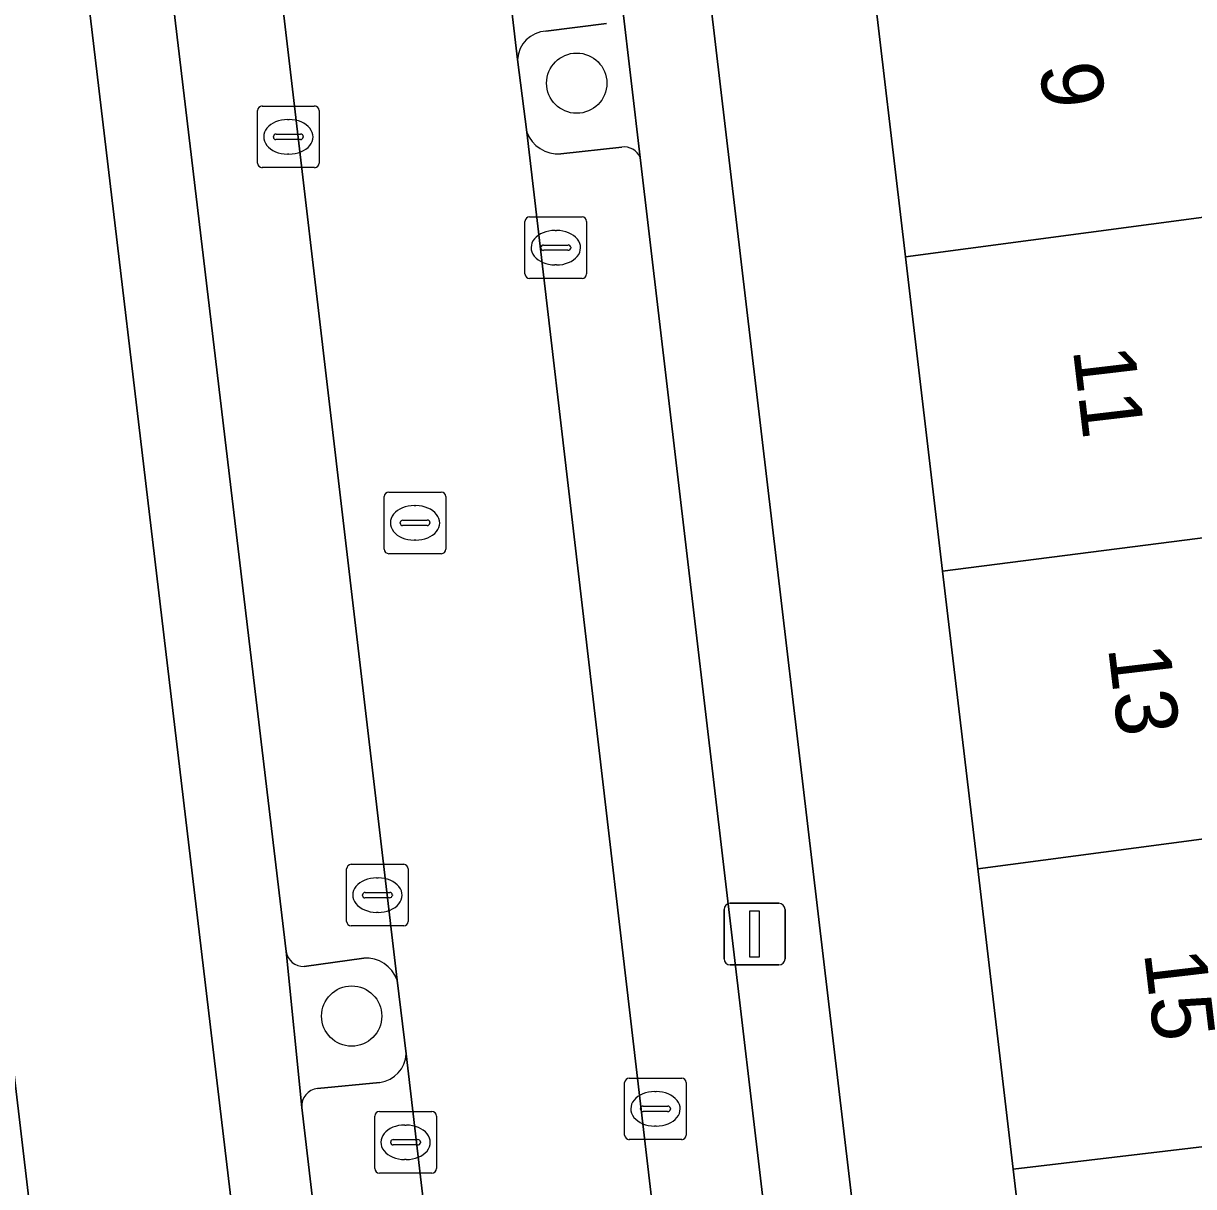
# Model space of a CAD drawing. Extents: x 162250 to 162661, y 380743 to 381606.
# Drawn here: x 162446.47 to 162465.47, y 381068.12 to 381087 of the extents above; entities that cross this region are included whole.
import ezdxf

# ---------------------------------------------------------------- set-up
doc = ezdxf.new("R2010")
doc.units = 0
for name, color, linetype in [('IMGEO_Boom', 7, 'Continuous'), ('IMGEO_Erf', 7, 'Continuous'), ('IMGEO_Groenvoorziening', 7, 'Continuous'), ('IMGEO_Kolk', 7, 'Continuous'), ('IMGEO_Lichtmast', 7, 'Continuous'), ('IMGEO_Pand', 7, 'Continuous'), ('IMGEO_Pand_nummerreeks', 7, 'Continuous'), ('IMGEO_Parkeervlak_open', 7, 'Continuous'), ('IMGEO_Rijbaan_lokaal_open', 7, 'Continuous'), ('IMGEO_Rioolput', 7, 'Continuous'), ('IMGEO_Voetpad_open', 7, 'Continuous')]:
    doc.layers.add(name, color=color, linetype=linetype)

msp = doc.modelspace()

# ---------------------------------------------------------------- linework, layer by layer
at = {"layer": 'IMGEO_Boom'}
for centre in [(162455.456, 381086.033), (162451.803, 381070.891)]:
    msp.add_circle(centre, 0.489, dxfattribs=at)
at = {"layer": 'IMGEO_Erf'}
for points in [[(162465.473, 381043.58), (162464.907, 381048.38), (162464.312, 381053.418), (162463.71, 381058.519), (162463.144, 381063.31), (162462.543, 381068.404), (162461.968, 381073.281), (162461.397, 381078.111), (162460.795, 381083.216), (162460.216, 381088.123), (162459.616, 381093.204), (162459.036, 381098.119), (162458.446, 381103.113), (162457.866, 381108.03), (162455.21, 381107.834), (162462.62, 381045.107), (162467.864, 381000)], [(162457.834, 381000), (162450.879, 381059.205), (162445.423, 381105.014)], [(162442.256, 381104.637), (162442.854, 381099.538), (162443.415, 381094.753), (162443.98, 381089.943), (162444.584, 381084.793), (162445.165, 381079.841), (162445.754, 381074.817), (162446.326, 381069.944), (162446.912, 381064.945), (162447.489, 381060.029), (162448.075, 381055.028), (162448.666, 381049.988), (162449.259, 381044.932), (162449.836, 381040.015), (162450.423, 381035.011)]]:
    msp.add_lwpolyline(points, dxfattribs=at)
at = {"layer": 'IMGEO_Groenvoorziening'}
for points in [[(162456.488, 381084.828), (162456.195, 381087.318)], [(162455.94, 381087.003), (162454.957, 381086.876)], [(162454.497, 381086.417), (162454.647, 381085.239)], [(162455.198, 381084.887), (162456.19, 381084.996)], [(162450.737, 381071.94), (162450.994, 381069.409)], [(162451.998, 381071.83), (162451.034, 381071.697)], [(162452.689, 381070.28), (162452.539, 381071.475)], [(162451.248, 381069.716), (162452.262, 381069.813)]]:
    msp.add_lwpolyline(points, dxfattribs=at)
for centre, radius, start, end in [((162454.972, 381086.401), 0.475, 91.8302, 178.0451), ((162455.157, 381085.43), 0.545, 200.5421, 274.3139), ((162456.222, 381084.705), 0.293, 24.8931, 96.2819), ((162451.023, 381071.987), 0.29, 189.29, 272.1312), ((162452.039, 381071.303), 0.529, 19.0046, 94.4502), ((162452.191, 381070.307), 0.499, 278.1746, 356.9491), ((162451.278, 381069.433), 0.285, 95.9638, 184.8301)]:
    msp.add_arc(centre, radius, start, end, dxfattribs=at)
at = {"layer": 'IMGEO_Kolk'}
for p, q in [((162450.349, 381085.662), (162451.201, 381085.662)), ((162450.274, 381084.736), (162450.274, 381085.588)), ((162450.762, 381085.442), (162450.787, 381085.442)), ((162451.275, 381085.588), (162451.275, 381084.736)), ((162450.533, 381085.156), (162450.533, 381085.168)), ((162450.971, 381085.119), (162450.573, 381085.119)), ((162450.576, 381085.205), (162450.974, 381085.205)), ((162451.017, 381085.168), (162451.017, 381085.156)), ((162450.785, 381084.882), (162450.76, 381084.882)), ((162451.201, 381084.662), (162450.349, 381084.662)), ((162454.616, 381082.937), (162454.616, 381083.789)), ((162454.691, 381083.863), (162455.543, 381083.863)), ((162455.617, 381083.789), (162455.617, 381082.937)), ((162455.104, 381083.643), (162455.129, 381083.643)), ((162454.875, 381083.357), (162454.875, 381083.369)), ((162454.918, 381083.406), (162455.316, 381083.406)), ((162455.359, 381083.369), (162455.359, 381083.357)), ((162455.313, 381083.32), (162454.915, 381083.32)), ((162455.127, 381083.083), (162455.102, 381083.083)), ((162455.543, 381082.863), (162454.691, 381082.863)), ((162451.795, 381073.354), (162452.647, 381073.354)), ((162451.72, 381072.428), (162451.72, 381073.28)), ((162452.208, 381073.134), (162452.233, 381073.134)), ((162452.721, 381073.28), (162452.721, 381072.428)), ((162451.979, 381072.848), (162451.979, 381072.86)), ((162452.417, 381072.811), (162452.019, 381072.811)), ((162452.022, 381072.897), (162452.42, 381072.897)), ((162452.463, 381072.86), (162452.463, 381072.848)), ((162452.231, 381072.574), (162452.206, 381072.574)), ((162452.647, 381072.354), (162451.795, 381072.354)), ((162456.309, 381069.885), (162457.161, 381069.885)), ((162456.234, 381068.959), (162456.234, 381069.811)), ((162457.235, 381069.811), (162457.235, 381068.959)), ((162456.722, 381069.665), (162456.747, 381069.665)), ((162452.252, 381069.342), (162453.104, 381069.342)), ((162456.493, 381069.379), (162456.493, 381069.391)), ((162456.931, 381069.342), (162456.533, 381069.342)), ((162456.536, 381069.428), (162456.934, 381069.428)), ((162456.977, 381069.391), (162456.977, 381069.379)), ((162452.177, 381068.416), (162452.177, 381069.268)), ((162452.665, 381069.122), (162452.69, 381069.122)), ((162453.178, 381069.268), (162453.178, 381068.416)), ((162456.745, 381069.105), (162456.72, 381069.105)), ((162452.436, 381068.836), (162452.436, 381068.848)), ((162452.874, 381068.799), (162452.476, 381068.799)), ((162452.479, 381068.885), (162452.877, 381068.885)), ((162452.92, 381068.848), (162452.92, 381068.836)), ((162457.161, 381068.885), (162456.309, 381068.885)), ((162452.688, 381068.562), (162452.663, 381068.562)), ((162453.104, 381068.342), (162452.252, 381068.342))]:
    msp.add_line(p, q, dxfattribs=at)
for points in [[(162450.349, 381085.662), (162451.201, 381085.662)], [(162450.274, 381084.736), (162450.274, 381085.588)], [(162451.275, 381085.588), (162451.275, 381084.736)], [(162451.201, 381084.662), (162450.349, 381084.662)], [(162454.616, 381082.937), (162454.616, 381083.789)], [(162454.691, 381083.863), (162455.543, 381083.863)], [(162455.617, 381083.789), (162455.617, 381082.937)], [(162455.543, 381082.863), (162454.691, 381082.863)], [(162451.795, 381073.354), (162452.647, 381073.354)], [(162451.72, 381072.428), (162451.72, 381073.28)], [(162452.721, 381073.28), (162452.721, 381072.428)], [(162452.647, 381072.354), (162451.795, 381072.354)], [(162456.309, 381069.885), (162457.161, 381069.885)], [(162456.234, 381068.959), (162456.234, 381069.811)], [(162457.235, 381069.811), (162457.235, 381068.959)], [(162452.252, 381069.342), (162453.104, 381069.342)], [(162452.177, 381068.416), (162452.177, 381069.268)], [(162453.178, 381069.268), (162453.178, 381068.416)], [(162457.161, 381068.885), (162456.309, 381068.885)], [(162453.104, 381068.342), (162452.252, 381068.342)]]:
    msp.add_lwpolyline(points, dxfattribs=at)
for centre, radius, start, end in [((162450.351, 381085.586), 0.0765, 91.552, 178.448), ((162450.351, 381085.586), 0.0765, 91.552, 178.448), ((162451.199, 381085.586), 0.0765, 1.552, 88.448), ((162451.199, 381085.586), 0.0765, 1.552, 88.448), ((162450.573, 381085.165), 0.0403, 85.8775, 175.7526), ((162450.57, 381085.155), 0.0366, 178.938, 274.7102), ((162450.974, 381085.162), 0.043, 264.8664, 352.4533), ((162450.978, 381085.167), 0.0386, 1.7309, 96.639), ((162450.351, 381084.738), 0.0765, 181.552, 268.448), ((162450.351, 381084.738), 0.0765, 181.552, 268.448), ((162451.199, 381084.738), 0.0765, 271.552, 358.448), ((162451.199, 381084.738), 0.0765, 271.552, 358.448), ((162454.693, 381083.787), 0.0765, 91.552, 178.448), ((162454.693, 381083.787), 0.0765, 91.552, 178.448), ((162455.541, 381083.787), 0.0765, 1.552, 88.448), ((162455.541, 381083.787), 0.0765, 1.552, 88.448), ((162454.915, 381083.366), 0.0403, 85.8775, 175.7526), ((162454.912, 381083.356), 0.0366, 178.938, 274.7102), ((162455.316, 381083.363), 0.043, 264.8664, 352.4533), ((162455.32, 381083.368), 0.0386, 1.7309, 96.639), ((162454.693, 381082.939), 0.0765, 181.552, 268.448), ((162454.693, 381082.939), 0.0765, 181.552, 268.448), ((162455.541, 381082.939), 0.0765, 271.552, 358.448), ((162455.541, 381082.939), 0.0765, 271.552, 358.448), ((162451.797, 381073.278), 0.0765, 91.552, 178.448), ((162451.797, 381073.278), 0.0765, 91.552, 178.448), ((162452.645, 381073.278), 0.0765, 1.552, 88.448), ((162452.645, 381073.278), 0.0765, 1.552, 88.448), ((162452.019, 381072.857), 0.0403, 85.8775, 175.7526), ((162452.016, 381072.847), 0.0366, 178.938, 274.7102), ((162452.42, 381072.854), 0.043, 264.8664, 352.4533), ((162452.424, 381072.859), 0.0386, 1.7309, 96.639), ((162451.797, 381072.43), 0.0765, 181.552, 268.448), ((162451.797, 381072.43), 0.0765, 181.552, 268.448), ((162452.645, 381072.43), 0.0765, 271.552, 358.448), ((162452.645, 381072.43), 0.0765, 271.552, 358.448), ((162456.311, 381069.809), 0.0765, 91.552, 178.448), ((162456.311, 381069.809), 0.0765, 91.552, 178.448), ((162457.159, 381069.809), 0.0765, 1.552, 88.448), ((162457.159, 381069.809), 0.0765, 1.552, 88.448), ((162452.254, 381069.266), 0.0765, 91.552, 178.448), ((162452.254, 381069.266), 0.0765, 91.552, 178.448), ((162453.102, 381069.266), 0.0765, 1.552, 88.448), ((162453.102, 381069.266), 0.0765, 1.552, 88.448), ((162456.533, 381069.388), 0.0403, 85.8775, 175.7526), ((162456.53, 381069.378), 0.0366, 178.938, 274.7102), ((162456.934, 381069.385), 0.043, 264.8664, 352.4533), ((162456.938, 381069.39), 0.0386, 1.7309, 96.639), ((162456.311, 381068.961), 0.0765, 181.552, 268.448), ((162456.311, 381068.961), 0.0765, 181.552, 268.448), ((162457.159, 381068.961), 0.0765, 271.552, 358.448), ((162457.159, 381068.961), 0.0765, 271.552, 358.448), ((162452.476, 381068.845), 0.0403, 85.8775, 175.7526), ((162452.473, 381068.835), 0.0366, 178.938, 274.7102), ((162452.877, 381068.842), 0.043, 264.8664, 352.4533), ((162452.881, 381068.847), 0.0386, 1.7309, 96.639), ((162452.254, 381068.418), 0.0765, 181.552, 268.448), ((162452.254, 381068.418), 0.0765, 181.552, 268.448), ((162453.102, 381068.418), 0.0765, 271.552, 358.448), ((162453.102, 381068.418), 0.0765, 271.552, 358.448)]:
    msp.add_arc(centre, radius, start, end, dxfattribs=at)
for centre, major_axis, ratio, start_param, end_param in [((162450.761, 381085.162), (-0.387, 0.002), 0.722429, 4.712389, 7.853982), ((162450.786, 381085.162), (-0.39, 0.002), 0.717154, 1.570796, 4.712389), ((162455.103, 381083.363), (-0.387, 0.002), 0.722429, 4.712389, 7.853982), ((162455.128, 381083.363), (-0.39, 0.002), 0.717154, 1.570796, 4.712389), ((162452.207, 381072.854), (-0.387, 0.002), 0.722429, 4.712389, 7.853982), ((162452.232, 381072.854), (-0.39, 0.002), 0.717154, 1.570796, 4.712389), ((162456.721, 381069.385), (-0.387, 0.002), 0.722429, 4.712389, 7.853982), ((162456.746, 381069.385), (-0.39, 0.002), 0.717154, 1.570796, 4.712389), ((162452.664, 381068.842), (-0.387, 0.002), 0.722429, 4.712389, 7.853982), ((162452.689, 381068.842), (-0.39, 0.002), 0.717154, 1.570796, 4.712389)]:
    msp.add_ellipse(centre, major_axis=major_axis, ratio=ratio, start_param=start_param, end_param=end_param, dxfattribs=at)
at = {"layer": 'IMGEO_Lichtmast'}
for p, q in [((162457.948, 381072.722), (162458.738, 381072.722)), ((162458.738, 381072.722), (162457.948, 381072.722)), ((162457.848, 381071.822), (162457.848, 381072.622)), ((162457.848, 381072.622), (162457.848, 381071.822)), ((162458.838, 381072.622), (162458.838, 381071.822)), ((162458.838, 381071.822), (162458.838, 381072.622)), ((162458.738, 381071.722), (162457.948, 381071.722)), ((162457.948, 381071.722), (162458.738, 381071.722))]:
    msp.add_line(p, q, dxfattribs=at)
msp.add_lwpolyline([(162458.268, 381072.597), (162458.418, 381072.597), (162458.418, 381071.847), (162458.268, 381071.847), (162458.268, 381072.597)], dxfattribs=at)
for centre, start, end in [((162457.948, 381072.622), 90, 180), ((162457.948, 381072.622), 90, 180), ((162458.738, 381072.622), 0, 90), ((162458.738, 381072.622), 360, 90), ((162457.948, 381071.822), 180, 270), ((162457.948, 381071.822), 180, 270), ((162458.738, 381071.822), 270, 0), ((162458.738, 381071.822), 270, 0)]:
    msp.add_arc(centre, 0.1, start, end, dxfattribs=at)
at = {"layer": 'IMGEO_Pand'}
for points in [[(162473.778, 381084.938), (162473.512, 381087.189), (162468.031, 381086.541), (162467.728, 381089.103), (162460.216, 381088.123), (162460.795, 381083.216)], [(162468.573, 381081.518), (162474.105, 381082.172), (162473.778, 381084.938), (162460.795, 381083.216), (162461.397, 381078.111), (162468.408, 381079.01), (162468.863, 381079.068)], [(162471.318, 381079.383), (162468.863, 381079.068), (162468.408, 381079.01), (162461.397, 381078.111), (162461.968, 381073.281), (162474.903, 381074.994), (162478.961, 381075.532), (162480.971, 381075.798), (162481.114, 381075.817), (162480.662, 381079.231), (162480.465, 381079.205), (162478.307, 381078.92), (162478.486, 381077.568), (162474.659, 381077.061), (162474.641, 381077.209), (162471.617, 381076.852)], [(162474.903, 381074.994), (162461.968, 381073.281), (162462.543, 381068.404), (162470.034, 381069.296), (162469.762, 381071.594), (162475.229, 381072.24)], [(162439.467, 381064.106), (162446.912, 381064.945), (162446.326, 381069.944), (162433.448, 381068.428), (162433.763, 381065.742), (162439.2, 381066.38)], [(162475.828, 381067.352), (162470.34, 381066.703), (162470.034, 381069.296), (162462.543, 381068.404), (162463.144, 381063.31), (162476.118, 381064.904), (162475.918, 381066.591)]]:
    msp.add_lwpolyline(points, close=True, dxfattribs=at)
at = {"layer": 'IMGEO_Parkeervlak_open'}
for points in [[(162451.771, 381109.645), (162454.497, 381086.417)], [(162452.539, 381071.475), (162449.689, 381095.749)], [(162448.012, 381094.82), (162450.737, 381071.94)], [(162454.957, 381086.876), (162455.94, 381087.003)], [(162454.647, 381085.239), (162457.488, 381060.958)], [(162456.19, 381084.996), (162455.198, 381084.887)], [(162457.924, 381061.431), (162458.888, 381061.572), (162459.19, 381061.88), (162456.488, 381084.828)], [(162451.034, 381071.697), (162451.998, 381071.83)], [(162455.508, 381046.116), (162455.466, 381046.471), (162452.689, 381070.28)], [(162452.262, 381069.813), (162451.248, 381069.716)], [(162450.994, 381069.409), (162453.668, 381046.538)]]:
    msp.add_lwpolyline(points, dxfattribs=at)
for centre, radius, start, end in [((162454.972, 381086.401), 0.475, 91.8302, 178.0451), ((162455.157, 381085.43), 0.545, 200.5421, 274.3139), ((162456.222, 381084.705), 0.293, 24.8931, 96.2819), ((162451.023, 381071.987), 0.29, 189.29, 272.1312), ((162452.039, 381071.303), 0.529, 19.0046, 94.4502), ((162452.191, 381070.307), 0.499, 278.1746, 356.9491), ((162451.278, 381069.433), 0.285, 95.9638, 184.8301)]:
    msp.add_arc(centre, radius, start, end, dxfattribs=at)
at = {"layer": 'IMGEO_Rijbaan_lokaal_open'}
msp.add_lwpolyline([(162455.466, 381046.471), (162459.14, 381046.922), (162457.625, 381059.774), (162457.488, 381060.958), (162454.647, 381085.239), (162454.497, 381086.417), (162451.771, 381109.645), (162451.613, 381110.94), (162450.271, 381122.166), (162446.621, 381121.794), (162446.81, 381120.142), (162449.542, 381096.926), (162449.689, 381095.749), (162452.539, 381071.475), (162452.689, 381070.28)], close=True, dxfattribs=at)
at = {"layer": 'IMGEO_Rioolput'}
for p, q in [((162452.406, 381079.396), (162453.258, 381079.396)), ((162452.331, 381078.47), (162452.331, 381079.322)), ((162452.819, 381079.176), (162452.844, 381079.176)), ((162453.332, 381079.322), (162453.332, 381078.47)), ((162452.59, 381078.89), (162452.59, 381078.902)), ((162453.028, 381078.853), (162452.63, 381078.853)), ((162452.633, 381078.939), (162453.031, 381078.939)), ((162453.074, 381078.902), (162453.074, 381078.89)), ((162452.842, 381078.616), (162452.817, 381078.616)), ((162453.258, 381078.396), (162452.406, 381078.396))]:
    msp.add_line(p, q, dxfattribs=at)
for points in [[(162452.406, 381079.396), (162453.258, 381079.396)], [(162452.331, 381078.47), (162452.331, 381079.322)], [(162453.332, 381079.322), (162453.332, 381078.47)], [(162453.258, 381078.396), (162452.406, 381078.396)]]:
    msp.add_lwpolyline(points, dxfattribs=at)
for centre, radius, start, end in [((162452.408, 381079.32), 0.0765, 91.552, 178.448), ((162452.408, 381079.32), 0.0765, 91.552, 178.448), ((162453.256, 381079.32), 0.0765, 1.552, 88.448), ((162453.256, 381079.32), 0.0765, 1.552, 88.448), ((162452.63, 381078.899), 0.0403, 85.8775, 175.7526), ((162452.627, 381078.889), 0.0366, 178.938, 274.7102), ((162453.031, 381078.896), 0.043, 264.8664, 352.4533), ((162453.035, 381078.901), 0.0386, 1.7309, 96.639), ((162452.408, 381078.472), 0.0765, 181.552, 268.448), ((162452.408, 381078.472), 0.0765, 181.552, 268.448), ((162453.256, 381078.472), 0.0765, 271.552, 358.448), ((162453.256, 381078.472), 0.0765, 271.552, 358.448)]:
    msp.add_arc(centre, radius, start, end, dxfattribs=at)
for centre, major_axis, ratio, start_param, end_param in [((162452.818, 381078.896), (-0.387, 0.002), 0.722429, 4.712389, 7.853982), ((162452.843, 381078.896), (-0.39, 0.002), 0.717154, 1.570796, 4.712389)]:
    msp.add_ellipse(centre, major_axis=major_axis, ratio=ratio, start_param=start_param, end_param=end_param, dxfattribs=at)
at = {"layer": 'IMGEO_Voetpad_open'}
for points in [[(162448.012, 381094.82), (162447.671, 381097.419), (162445.147, 381119.325), (162444.787, 381121.617), (162446.621, 381121.794), (162446.181, 381124.863), (162443.007, 381124.274), (162443.348, 381122.437), (162445.298, 381106.063), (162445.423, 381105.014), (162450.879, 381059.205), (162457.834, 381000), (162460.106, 380980.583), (162460.3, 380978.923), (162460.973, 380973.177), (162462.017, 380963.112), (162463.931, 380963.326), (162465.132, 380963.42), (162465.07, 380964.466), (162464.578, 380964.604), (162463.577, 380964.503)], [(162452.123, 381121.691), (162453.319, 381111.75), (162453.62, 381109.192), (162456.195, 381087.318), (162456.488, 381084.828), (162459.19, 381061.88), (162459.504, 381059.297), (162460.897, 381047.359)], [(162462.351, 381035.014), (162465.026, 381012.162), (162465.322, 381009.581), (162467.991, 380986.747), (162468.323, 380984.109), (162470.398, 380966.255), (162470.699, 380963.849), (162471.572, 380963.846), (162471.135, 380971.612), (162469.897, 380982.357), (162469.785, 380983.331), (162467.864, 381000), (162462.62, 381045.107), (162455.21, 381107.834)], [(162453.668, 381046.538), (162450.994, 381069.409), (162450.737, 381071.94), (162448.012, 381094.82)]]:
    msp.add_lwpolyline(points, dxfattribs=at)

# ---------------------------------------------------------------- texts
at = {"layer": 'IMGEO_Pand_nummerreeks'}
for s, rotation, p in [('9', 276.7316, (162462.966, 381086.319)), ('11', 276.732, (162463.51, 381081.712)), ('13', 276.732, (162464.081, 381076.874)), ('15', 276.7316, (162464.665, 381071.923))]:
    msp.add_text(s, height=1, rotation=rotation, dxfattribs=at).set_placement(p)

doc.saveas('drawing.dxf')
